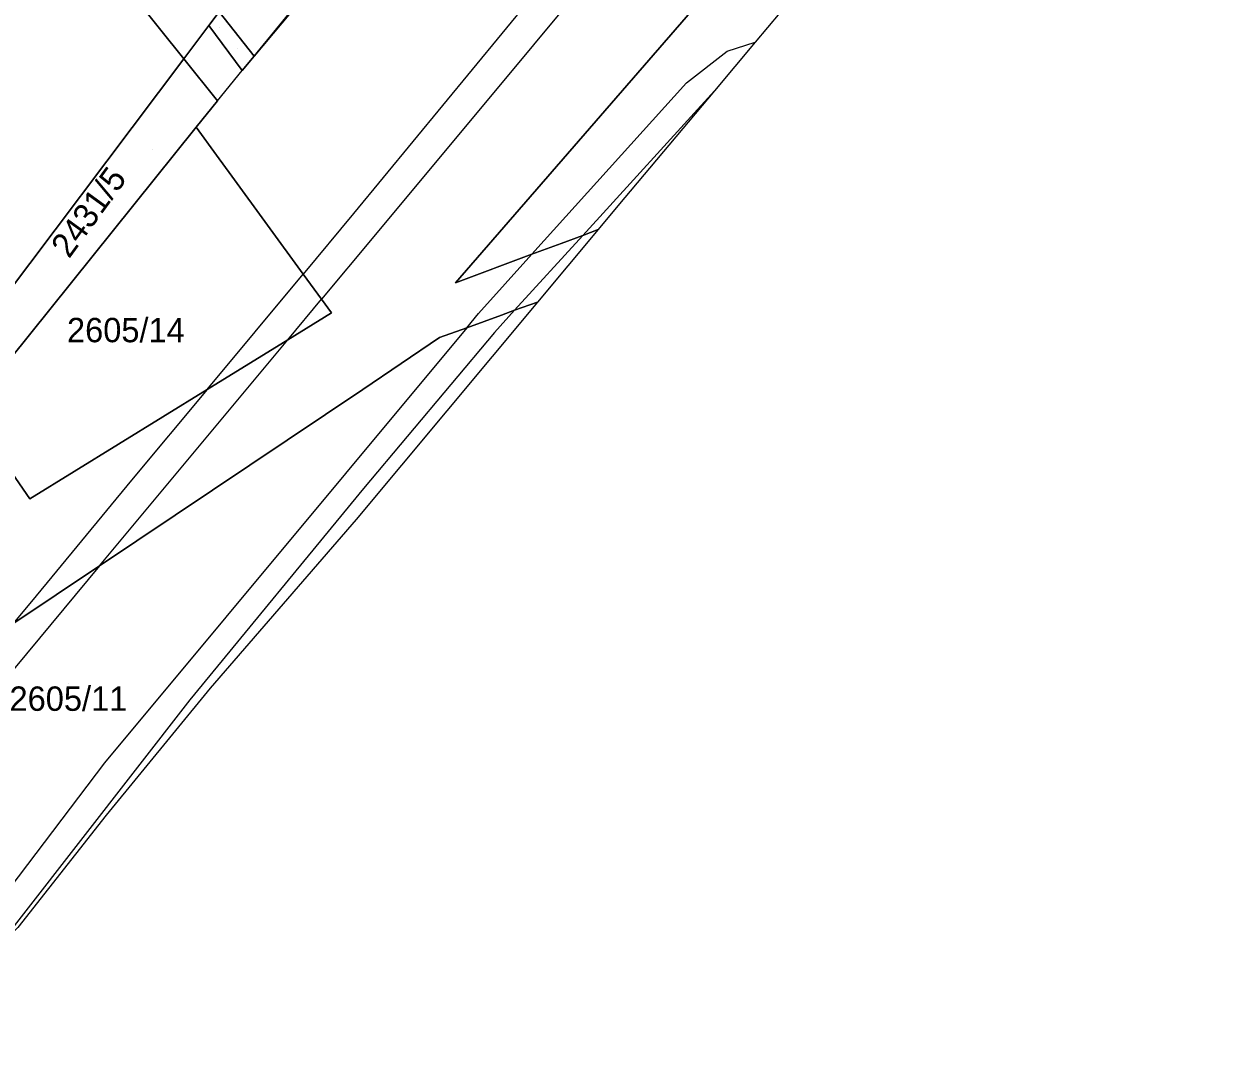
# Model space of a CAD drawing. Extents: x -263423 to -261326, y -1240067 to -1237864.
# Drawn here: x -261689.8 to -261592.2, y -1239672.8 to -1239587.9 of the extents above; entities that cross this region are included whole.
import ezdxf

# ---------------------------------------------------------------- set-up
doc = ezdxf.new("R2010")
doc.units = 0
for name, color, linetype in [('body_kn', 7, 'Continuous'), ('katuz_linie', 7, 'Continuous'), ('kladpar_druhypozemkov', 7, 'Continuous'), ('kladpar_hranice', 7, 'Continuous'), ('kladpar_parcelnecisla', 7, 'Continuous'), ('kladpar_plochy', 7, 'Continuous'), ('kladpar_sipky', 7, 'Continuous'), ('zappar_hrandruhpozemk', 7, 'Continuous'), ('zuob_linie', 7, 'Continuous'), ('zuob_plochy', 7, 'Continuous')]:
    doc.layers.add(name, color=color, linetype=linetype)

msp = doc.modelspace()

# ---------------------------------------------------------------- linework, layer by layer
at = {"layer": 'body_kn'}
for p, q in [((-261674.55, -1239588.08), (-261674.55, -1239588.08)), ((-261674.55, -1239588.08), (-261674.55, -1239588.08)), ((-261629.7, -1239589.44), (-261629.7, -1239589.44)), ((-261670.85, -1239590.6), (-261670.85, -1239590.6)), ((-261670.85, -1239590.6), (-261670.85, -1239590.6)), ((-261632.01, -1239590.17), (-261632.01, -1239590.17)), ((-261676.62, -1239590.82), (-261676.62, -1239590.82)), ((-261671.82, -1239591.78), (-261671.82, -1239591.78)), ((-261635.35, -1239592.78), (-261635.35, -1239592.78)), ((-261633.06, -1239593.43), (-261633.06, -1239593.43)), ((-261633.06, -1239593.43), (-261633.06, -1239593.43)), ((-261673.86, -1239594.26), (-261673.86, -1239594.26)), ((-261673.86, -1239594.26), (-261673.86, -1239594.26)), ((-261675.6, -1239596.43), (-261675.6, -1239596.43)), ((-261673.94, -1239598.71), (-261673.94, -1239598.71)), ((-261672.68, -1239600.43), (-261672.68, -1239600.43)), ((-261640.98, -1239602.88), (-261640.98, -1239602.88)), ((-261662.68, -1239603.5), (-261662.68, -1239603.5)), ((-261642.61, -1239604.83), (-261642.61, -1239604.83)), ((-261661.03, -1239605.4), (-261661.03, -1239605.4)), ((-261645.64, -1239605.96), (-261645.64, -1239605.96)), ((-261643.86, -1239605.3), (-261643.86, -1239605.3)), ((-261643.86, -1239605.3), (-261643.86, -1239605.3)), ((-261648.04, -1239606.85), (-261648.04, -1239606.85)), ((-261648.04, -1239606.85), (-261648.04, -1239606.85)), ((-261666.82, -1239608.47), (-261666.82, -1239608.47)), ((-261654.32, -1239609.19), (-261654.32, -1239609.19)), ((-261665.31, -1239610.54), (-261665.31, -1239610.54)), ((-261647.58, -1239610.77), (-261647.58, -1239610.77)), ((-261647.58, -1239610.77), (-261647.58, -1239610.77)), ((-261664.5, -1239611.66), (-261664.5, -1239611.66)), ((-261652.43, -1239611.72), (-261652.43, -1239611.72)), ((-261650.54, -1239611.84), (-261650.54, -1239611.84)), ((-261649.46, -1239611.45), (-261649.46, -1239611.45)), ((-261649.46, -1239611.45), (-261649.46, -1239611.45)), ((-261653.39, -1239612.88), (-261653.39, -1239612.88)), ((-261653.39, -1239612.88), (-261653.39, -1239612.88)), ((-261668.08, -1239613.86), (-261668.08, -1239613.86)), ((-261668.08, -1239613.86), (-261668.08, -1239613.86)), ((-261655.63, -1239613.69), (-261655.63, -1239613.69)), ((-261651.12, -1239613.27), (-261651.12, -1239613.27)), ((-261674.7, -1239617.95), (-261674.7, -1239617.95)), ((-261674.7, -1239617.95), (-261674.7, -1239617.95)), ((-261661.91, -1239617.96), (-261661.91, -1239617.96)), ((-261680.9, -1239625.39), (-261680.9, -1239625.39)), ((-261661.87, -1239626.08), (-261661.87, -1239626.08)), ((-261689.27, -1239626.92), (-261689.27, -1239626.92)), ((-261662.48, -1239628.61), (-261662.48, -1239628.61)), ((-261683.53, -1239632.42), (-261683.53, -1239632.42)), ((-261683.53, -1239632.42), (-261683.53, -1239632.42)), ((-261689.13, -1239635.36), (-261689.13, -1239635.36)), ((-261674.46, -1239642.47), (-261674.46, -1239642.47)), ((-261676.13, -1239643.42), (-261676.13, -1239643.42)), ((-261683.13, -1239648.59), (-261683.13, -1239648.59)), ((-261682.98, -1239652.87), (-261682.98, -1239652.87))]:
    msp.add_line(p, q, dxfattribs=at)
at = {"layer": 'katuz_linie'}
msp.add_lwpolyline([(-261616.56, -1239573.76), (-261629.7, -1239589.44), (-261633.06, -1239593.43), (-261640.98, -1239602.88), (-261642.61, -1239604.83), (-261647.58, -1239610.77), (-261662.48, -1239628.61), (-261674.46, -1239642.47), (-261682.98, -1239652.87), (-261690.24, -1239662.1)], dxfattribs=at)
at = {"layer": 'kladpar_druhypozemkov'}
for p, q in [((-261672.22, -1239589.94), (-261672.22, -1239589.94)), ((-261679.19, -1239598.25), (-261679.19, -1239598.25)), ((-261680.99, -1239611.96), (-261680.99, -1239611.96)), ((-261686.1, -1239642.08), (-261686.1, -1239642.08))]:
    msp.add_line(p, q, dxfattribs=at)
at = {"layer": 'kladpar_hranice'}
for points in [[(-261670.85, -1239590.6), (-261649.4, -1239564.38), (-261630.02, -1239540.59), (-261615.82, -1239523.14), (-261614.96, -1239523.93), (-261670.85, -1239590.6)], [(-261691.88, -1239623.15), (-261689.27, -1239626.92), (-261674.7, -1239617.95), (-261668.08, -1239613.86), (-261664.5, -1239611.66), (-261665.31, -1239610.54), (-261666.82, -1239608.47), (-261672.68, -1239600.43), (-261673.94, -1239598.71), (-261675.6, -1239596.43), (-261673.86, -1239594.26), (-261676.62, -1239590.82), (-261674.55, -1239588.08), (-261671.82, -1239591.78), (-261670.85, -1239590.6), (-261614.96, -1239523.93)], [(-261595.7, -1239541.68), (-261654.32, -1239609.19), (-261648.04, -1239606.85), (-261645.64, -1239605.96), (-261643.86, -1239605.3), (-261642.61, -1239604.83), (-261647.58, -1239610.77), (-261649.46, -1239611.45), (-261650.54, -1239611.84), (-261653.39, -1239612.88), (-261655.63, -1239613.69), (-261661.91, -1239617.96), (-261683.53, -1239632.42), (-261690.65, -1239637.18)], [(-261592.19, -1239544.92), (-261609.36, -1239565.18), (-261614.61, -1239571.44), (-261616.56, -1239573.76), (-261629.7, -1239589.44), (-261633.06, -1239593.43), (-261640.98, -1239602.88), (-261642.61, -1239604.83), (-261643.86, -1239605.3), (-261645.64, -1239605.96), (-261648.04, -1239606.85), (-261654.32, -1239609.19), (-261595.7, -1239541.68), (-261594.07, -1239543.19), (-261593.34, -1239543.86), (-261592.61, -1239544.54), (-261592.19, -1239544.92)], [(-261695.17, -1239567.7), (-261704.3, -1239555.39), (-261700.45, -1239553), (-261673.71, -1239586.96), (-261674.55, -1239588.08), (-261676.62, -1239590.82), (-261695.17, -1239567.7)], [(-261649.4, -1239564.38), (-261670.85, -1239590.6)], [(-261695.17, -1239567.7), (-261676.62, -1239590.82), (-261693.53, -1239613.23), (-261709.46, -1239598.82), (-261713.28, -1239604.33), (-261722.08, -1239592.52), (-261724.27, -1239589.56), (-261724.97, -1239588.67), (-261695.17, -1239567.7)], [(-261674.55, -1239588.08), (-261673.71, -1239586.96), (-261670.85, -1239590.6), (-261671.82, -1239591.78), (-261674.55, -1239588.08)], [(-261670.85, -1239590.6), (-261673.71, -1239586.96)], [(-261693.53, -1239613.23), (-261676.62, -1239590.82), (-261673.86, -1239594.26), (-261675.6, -1239596.43), (-261690.96, -1239615.55), (-261693.53, -1239613.23)], [(-261694.47, -1239619.4), (-261690.96, -1239615.55), (-261675.6, -1239596.43), (-261673.94, -1239598.71), (-261672.68, -1239600.43), (-261666.82, -1239608.47), (-261665.31, -1239610.54), (-261664.5, -1239611.66), (-261668.08, -1239613.86), (-261674.7, -1239617.95), (-261689.27, -1239626.92), (-261691.88, -1239623.15), (-261692.85, -1239621.74), (-261694.47, -1239619.4)], [(-261647.58, -1239610.77), (-261662.48, -1239628.61), (-261674.46, -1239642.47), (-261682.98, -1239652.87), (-261690.24, -1239662.1), (-261691.3, -1239663.2), (-261694.3, -1239666.74), (-261697.57, -1239670.6), (-261699.45, -1239672.83), (-261701.33, -1239672.63), (-261706.63, -1239672.08), (-261714.8, -1239670.48), (-261714.93, -1239670.13), (-261715.85, -1239667.52), (-261719.71, -1239656.62), (-261690.65, -1239637.18), (-261683.53, -1239632.42), (-261661.91, -1239617.96), (-261655.63, -1239613.69), (-261653.39, -1239612.88), (-261650.54, -1239611.84), (-261649.46, -1239611.45), (-261647.58, -1239610.77)]]:
    msp.add_lwpolyline(points, dxfattribs=at)
at = {"layer": 'kladpar_plochy'}
for points in [[(-261670.85, -1239590.6), (-261649.4, -1239564.38), (-261630.02, -1239540.59), (-261615.82, -1239523.14), (-261614.96, -1239523.93)], [(-261592.19, -1239544.92), (-261609.36, -1239565.18), (-261614.61, -1239571.44), (-261616.56, -1239573.76), (-261629.7, -1239589.44), (-261633.06, -1239593.43), (-261640.98, -1239602.88), (-261642.61, -1239604.83), (-261643.86, -1239605.3), (-261645.64, -1239605.96), (-261648.04, -1239606.85), (-261654.32, -1239609.19), (-261595.7, -1239541.68), (-261594.07, -1239543.19), (-261593.34, -1239543.86), (-261592.61, -1239544.54)], [(-261695.17, -1239567.7), (-261704.3, -1239555.39), (-261700.45, -1239553), (-261673.71, -1239586.96), (-261674.55, -1239588.08), (-261676.62, -1239590.82)], [(-261695.17, -1239567.7), (-261676.62, -1239590.82), (-261693.53, -1239613.23), (-261709.46, -1239598.82), (-261713.28, -1239604.33), (-261722.08, -1239592.52), (-261724.27, -1239589.56), (-261724.97, -1239588.67)], [(-261674.55, -1239588.08), (-261673.71, -1239586.96), (-261670.85, -1239590.6), (-261671.82, -1239591.78)], [(-261693.53, -1239613.23), (-261676.62, -1239590.82), (-261673.86, -1239594.26), (-261675.6, -1239596.43), (-261690.96, -1239615.55)], [(-261694.47, -1239619.4), (-261690.96, -1239615.55), (-261675.6, -1239596.43), (-261673.94, -1239598.71), (-261672.68, -1239600.43), (-261666.82, -1239608.47), (-261665.31, -1239610.54), (-261664.5, -1239611.66), (-261668.08, -1239613.86), (-261674.7, -1239617.95), (-261689.27, -1239626.92), (-261691.88, -1239623.15), (-261692.85, -1239621.74)], [(-261647.58, -1239610.77), (-261662.48, -1239628.61), (-261674.46, -1239642.47), (-261682.98, -1239652.87), (-261690.24, -1239662.1), (-261691.3, -1239663.2), (-261694.3, -1239666.74), (-261697.57, -1239670.6), (-261699.45, -1239672.83), (-261701.33, -1239672.63), (-261706.63, -1239672.08), (-261714.8, -1239670.48), (-261714.93, -1239670.13), (-261715.85, -1239667.52), (-261719.71, -1239656.62), (-261690.65, -1239637.18), (-261683.53, -1239632.42), (-261661.91, -1239617.96), (-261655.63, -1239613.69), (-261653.39, -1239612.88), (-261650.54, -1239611.84), (-261649.46, -1239611.45)]]:
    msp.add_lwpolyline(points, close=True, dxfattribs=at)
for points in [[(-261691.88, -1239623.15), (-261689.27, -1239626.92), (-261674.7, -1239617.95), (-261668.08, -1239613.86), (-261664.5, -1239611.66), (-261665.31, -1239610.54), (-261666.82, -1239608.47), (-261672.68, -1239600.43), (-261673.94, -1239598.71), (-261675.6, -1239596.43), (-261673.86, -1239594.26), (-261676.62, -1239590.82), (-261674.55, -1239588.08), (-261671.82, -1239591.78), (-261670.85, -1239590.6), (-261614.96, -1239523.93)], [(-261595.7, -1239541.68), (-261654.32, -1239609.19), (-261648.04, -1239606.85), (-261645.64, -1239605.96), (-261643.86, -1239605.3), (-261642.61, -1239604.83), (-261647.58, -1239610.77), (-261649.46, -1239611.45), (-261650.54, -1239611.84), (-261653.39, -1239612.88), (-261655.63, -1239613.69), (-261661.91, -1239617.96), (-261683.53, -1239632.42), (-261690.65, -1239637.18)], [(-261649.4, -1239564.38), (-261670.85, -1239590.6), (-261673.71, -1239586.96)]]:
    msp.add_lwpolyline(points, dxfattribs=at)
at = {"layer": 'kladpar_sipky'}
msp.add_line((-261673.69, -1239588.23), (-261673.69, -1239588.23), dxfattribs=at)
at = {"layer": 'zappar_hrandruhpozemk'}
for p, q in [((-261638.42, -1239574.05), (-261662.68, -1239603.5)), ((-261673.86, -1239594.26), (-261671.82, -1239591.78)), ((-261648.04, -1239606.85), (-261635.35, -1239592.78)), ((-261633.06, -1239593.43), (-261643.86, -1239605.3)), ((-261662.68, -1239603.5), (-261666.82, -1239608.47)), ((-261661.03, -1239605.4), (-261665.31, -1239610.54)), ((-261643.86, -1239605.3), (-261649.46, -1239611.45)), ((-261652.43, -1239611.72), (-261648.04, -1239606.85)), ((-261674.7, -1239617.95), (-261666.82, -1239608.47)), ((-261668.08, -1239613.86), (-261665.31, -1239610.54)), ((-261653.39, -1239612.88), (-261652.43, -1239611.72)), ((-261649.46, -1239611.45), (-261651.12, -1239613.27)), ((-261683.53, -1239632.42), (-261668.08, -1239613.86)), ((-261651.12, -1239613.27), (-261661.87, -1239626.08)), ((-261674.7, -1239617.95), (-261680.9, -1239625.39))]:
    msp.add_line(p, q, dxfattribs=at)
for points in [[(-261595.73, -1239526.97), (-261621.56, -1239558), (-261661.03, -1239605.4)], [(-261635.35, -1239592.78), (-261632.01, -1239590.17), (-261629.7, -1239589.44)], [(-261653.39, -1239612.88), (-261683.13, -1239648.59), (-261696.57, -1239666.3)], [(-261680.9, -1239625.39), (-261689.13, -1239635.36), (-261690.65, -1239637.18)], [(-261661.87, -1239626.08), (-261676.13, -1239643.42), (-261694.3, -1239666.74)], [(-261683.53, -1239632.42), (-261700.49, -1239652.79), (-261714.93, -1239670.13)]]:
    msp.add_lwpolyline(points, dxfattribs=at)
at = {"layer": 'zuob_linie'}
msp.add_lwpolyline([(-261616.56, -1239573.76), (-261629.7, -1239589.44), (-261633.06, -1239593.43), (-261640.98, -1239602.88), (-261642.61, -1239604.83), (-261647.58, -1239610.77), (-261662.48, -1239628.61), (-261674.46, -1239642.47), (-261682.98, -1239652.87), (-261690.24, -1239662.1)], dxfattribs=at)
at = {"layer": 'zuob_plochy'}
msp.add_lwpolyline([(-261616.56, -1239573.76), (-261629.7, -1239589.44), (-261633.06, -1239593.43), (-261640.98, -1239602.88), (-261642.61, -1239604.83), (-261647.58, -1239610.77), (-261662.48, -1239628.61), (-261674.46, -1239642.47), (-261682.98, -1239652.87), (-261690.24, -1239662.1)], dxfattribs=at)

# ---------------------------------------------------------------- texts
at = {"layer": 'kladpar_parcelnecisla'}
msp.add_text('2431/5', height=2, rotation=54, dxfattribs=at).set_placement((-261686.035, -1239607.268))
for s, p in [('2605/14', (-261686.205, -1239614.07)), ('2605/11', (-261690.925, -1239644.32))]:
    msp.add_text(s, height=2, dxfattribs=at).set_placement(p)

doc.saveas('drawing.dxf')
